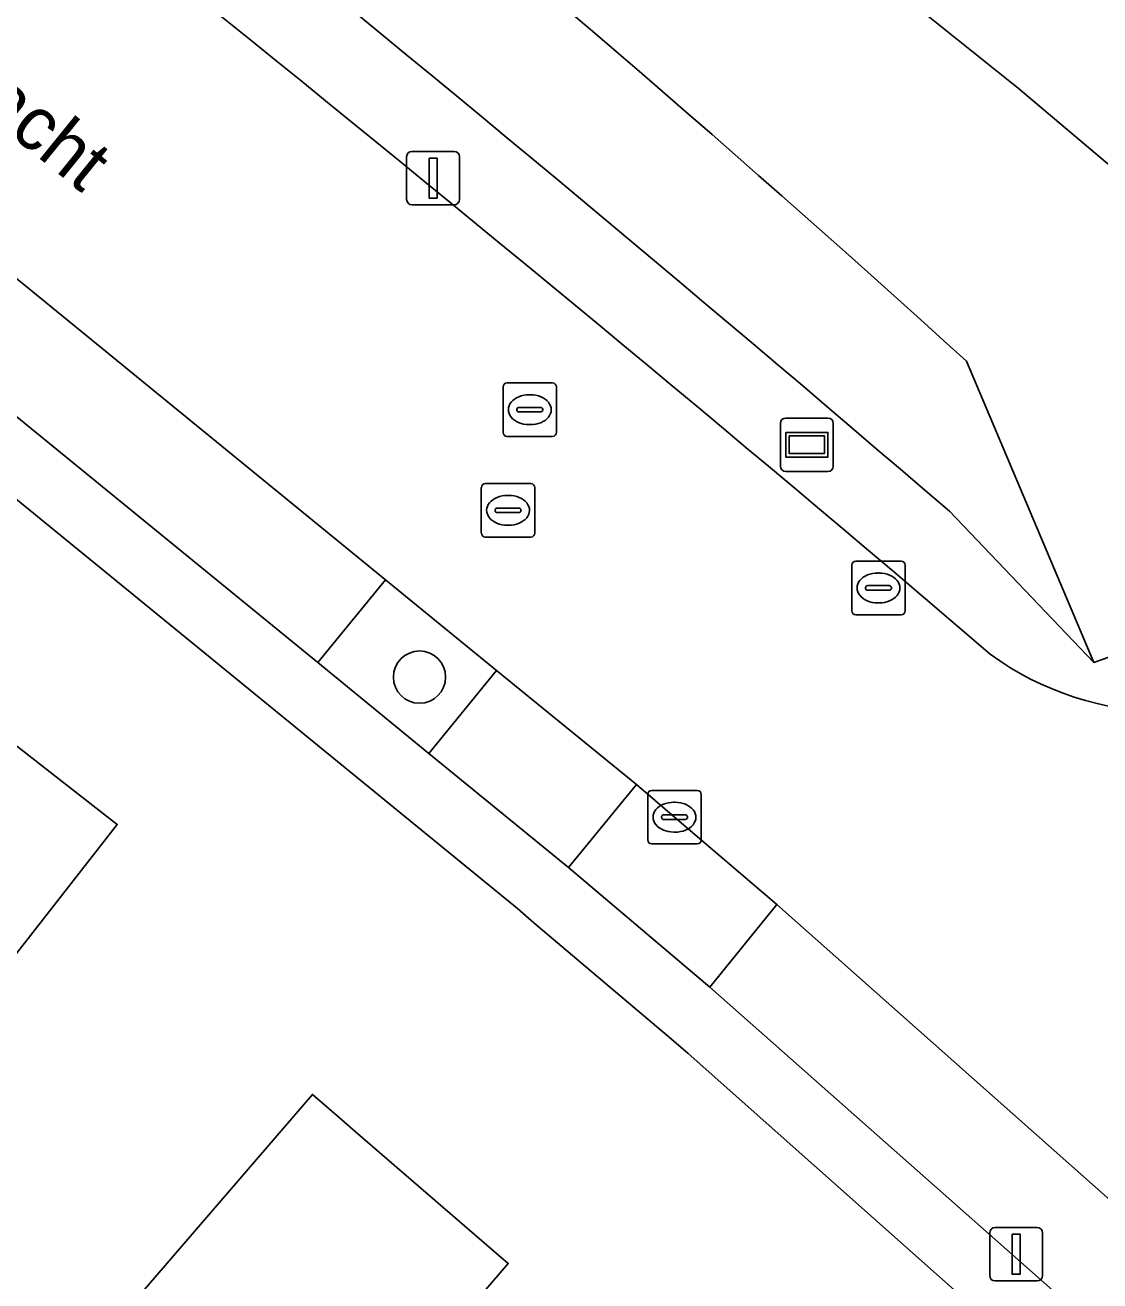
# Model space of a CAD drawing. Extents: x 160455 to 162082, y 388339 to 389736.
# Drawn here: x 160907.21 to 160927.33, y 389384.43 to 389407.94 of the extents above; entities that cross this region are included whole.
import ezdxf

# ---------------------------------------------------------------- set-up
doc = ezdxf.new("R2010")
doc.units = 0
for name, color, linetype in [('IMGEO_Boom', 7, 'Continuous'), ('IMGEO_Erf', 7, 'Continuous'), ('IMGEO_Groenvoorziening', 7, 'Continuous'), ('IMGEO_Kolk', 7, 'Continuous'), ('IMGEO_Lichtmast', 7, 'Continuous'), ('IMGEO_Oever', 7, 'Continuous'), ('IMGEO_Openbare_ruimte_label', 7, 'Continuous'), ('IMGEO_Pand', 7, 'Continuous'), ('IMGEO_Parkeervlak_open', 7, 'Continuous'), ('IMGEO_Rijbaan_lokaal_gesloten', 7, 'Continuous'), ('IMGEO_Rioolput', 7, 'Continuous'), ('IMGEO_Straatnaambord', 7, 'Continuous'), ('IMGEO_Voetpad_open', 7, 'Continuous'), ('IMGEO_Waterloop', 7, 'Continuous')]:
    doc.layers.add(name, color=color, linetype=linetype)

msp = doc.modelspace()

# ---------------------------------------------------------------- linework, layer by layer
at = {"layer": 'IMGEO_Boom'}
msp.add_circle((160914.59, 389395.736), 0.489, dxfattribs=at)
at = {"layer": 'IMGEO_Erf'}
for points in [[(160919.616, 389388.693), (160919.306, 389388.956), (160916.732, 389391.139), (160916.422, 389391.402), (160902.939, 389402.414), (160900.122, 389404.641)], [(160928.952, 389295.641), (160949.497, 389318.447), (160960.209, 389330.53), (160969.702, 389340.704), (160959.946, 389350.862), (160956.46, 389354.428), (160954.588, 389356.272), (160945.889, 389364.839), (160942.5, 389368.028), (160934.163, 389375.661), (160931.567, 389378.005), (160929.083, 389380.277), (160919.616, 389388.693)]]:
    msp.add_lwpolyline(points, dxfattribs=at)
for points in [[(160886.801, 389390.038), (160888.616, 389392.351), (160891.702, 389396.284), (160896.791, 389392.288), (160900.941, 389397.573), (160904.189, 389395.113), (160904.933, 389396.096), (160908.933, 389392.979), (160906.476, 389389.845), (160906.184, 389390.074), (160903.904, 389387.169), (160904.164, 389386.964), (160902.925, 389385.385), (160902.664, 389385.589), (160900.96, 389383.418), (160897.336, 389386.262), (160895.341, 389383.719), (160892.356, 389386.062), (160892.17, 389385.825)], [(160901.19, 389374.69), (160909.324, 389384.136), (160912.586, 389387.924), (160913.083, 389387.495), (160913.388, 389387.232), (160915.94, 389385.031), (160916.252, 389384.762), (160915.337, 389383.701), (160917.004, 389382.264), (160917.919, 389383.324), (160921.312, 389380.397), (160917.461, 389375.925), (160917.718, 389375.704), (160915.4, 389373.012), (160915.927, 389372.558), (160912.666, 389368.769), (160910.707, 389366.495)]]:
    msp.add_lwpolyline(points, close=True, dxfattribs=at)
at = {"layer": 'IMGEO_Groenvoorziening'}
for points in [[(160924.508, 389398.84), (160927.211, 389396.01), (160924.831, 389401.65)], [(160928.595, 389395.088), (160930.057, 389396.712), (160929.809, 389396.941), (160927.211, 389396.01), (160924.508, 389398.84)], [(160923.454, 389397.718), (160925.271, 389396.166)]]:
    msp.add_lwpolyline(points, dxfattribs=at)
msp.add_lwpolyline([(160916.034, 389395.861), (160913.953, 389397.56), (160912.686, 389396.007), (160914.767, 389394.309)], close=True, dxfattribs=at)
for centre, radius, start, end in [((160705.38, 389159.905), 326.495, 47.76755, 54.28031), ((160525.127, 388934.238), 612.667, 49.317028, 52.927026), ((160525.127, 388934.238), 612.667, 49.317028, 52.927026), ((160493.841, 388890.255), 664.896, 49.749043, 53.057672), ((160928.574, 389400.688), 5.6, 233.851, 270.2124)]:
    msp.add_arc(centre, radius, start, end, dxfattribs=at)
at = {"layer": 'IMGEO_Kolk'}
for p, q in [((160922.68, 389396.979), (160922.68, 389397.831)), ((160922.755, 389397.905), (160923.607, 389397.905)), ((160923.681, 389397.831), (160923.681, 389396.979)), ((160923.168, 389397.685), (160923.193, 389397.685)), ((160922.939, 389397.399), (160922.939, 389397.411)), ((160923.377, 389397.362), (160922.979, 389397.362)), ((160922.982, 389397.448), (160923.38, 389397.448)), ((160923.423, 389397.411), (160923.423, 389397.399)), ((160923.191, 389397.125), (160923.166, 389397.125)), ((160923.607, 389396.905), (160922.755, 389396.905)), ((160918.862, 389392.688), (160918.862, 389393.54)), ((160918.937, 389393.614), (160919.789, 389393.614)), ((160919.863, 389393.54), (160919.863, 389392.688)), ((160919.35, 389393.394), (160919.375, 389393.394)), ((160919.121, 389393.108), (160919.121, 389393.12)), ((160919.559, 389393.071), (160919.161, 389393.071)), ((160919.164, 389393.157), (160919.562, 389393.157)), ((160919.605, 389393.12), (160919.605, 389393.108)), ((160919.373, 389392.834), (160919.348, 389392.834)), ((160919.789, 389392.614), (160918.937, 389392.614))]:
    msp.add_line(p, q, dxfattribs=at)
for points in [[(160922.68, 389396.979), (160922.68, 389397.831)], [(160922.755, 389397.905), (160923.607, 389397.905)], [(160923.681, 389397.831), (160923.681, 389396.979)], [(160923.607, 389396.905), (160922.755, 389396.905)], [(160918.862, 389392.688), (160918.862, 389393.54)], [(160918.937, 389393.614), (160919.789, 389393.614)], [(160919.863, 389393.54), (160919.863, 389392.688)], [(160919.789, 389392.614), (160918.937, 389392.614)]]:
    msp.add_lwpolyline(points, dxfattribs=at)
for centre, radius, start, end in [((160922.757, 389397.829), 0.0765, 91.552, 178.448), ((160922.757, 389397.829), 0.0765, 91.552, 178.448), ((160923.605, 389397.829), 0.0765, 1.552, 88.448), ((160923.605, 389397.829), 0.0765, 1.552, 88.448), ((160922.979, 389397.408), 0.0403, 85.8775, 175.7526), ((160922.976, 389397.398), 0.0366, 178.938, 274.7102), ((160923.38, 389397.405), 0.043, 264.8664, 352.4533), ((160923.384, 389397.41), 0.0386, 1.7309, 96.639), ((160922.757, 389396.981), 0.0765, 181.552, 268.448), ((160922.757, 389396.981), 0.0765, 181.552, 268.448), ((160923.605, 389396.981), 0.0765, 271.552, 358.448), ((160923.605, 389396.981), 0.0765, 271.552, 358.448), ((160918.939, 389393.538), 0.0765, 91.552, 178.448), ((160918.939, 389393.538), 0.0765, 91.552, 178.448), ((160919.787, 389393.538), 0.0765, 1.552, 88.448), ((160919.787, 389393.538), 0.0765, 1.552, 88.448), ((160919.161, 389393.117), 0.0403, 85.8775, 175.7526), ((160919.158, 389393.107), 0.0366, 178.938, 274.7102), ((160919.562, 389393.114), 0.043, 264.8664, 352.4533), ((160919.566, 389393.119), 0.0386, 1.7309, 96.639), ((160918.939, 389392.69), 0.0765, 181.552, 268.448), ((160918.939, 389392.69), 0.0765, 181.552, 268.448), ((160919.787, 389392.69), 0.0765, 271.552, 358.448), ((160919.787, 389392.69), 0.0765, 271.552, 358.448)]:
    msp.add_arc(centre, radius, start, end, dxfattribs=at)
for centre, major_axis, ratio, start_param, end_param in [((160923.167, 389397.405), (-0.387, 0.002), 0.722429, 4.712389, 7.853982), ((160923.192, 389397.405), (-0.39, 0.002), 0.717154, 1.570796, 4.712389), ((160919.349, 389393.114), (-0.387, 0.002), 0.722429, 4.712389, 7.853982), ((160919.374, 389393.114), (-0.39, 0.002), 0.717154, 1.570796, 4.712389)]:
    msp.add_ellipse(centre, major_axis=major_axis, ratio=ratio, start_param=start_param, end_param=end_param, dxfattribs=at)
at = {"layer": 'IMGEO_Lichtmast'}
for p, q in [((160914.449, 389405.577), (160915.239, 389405.577)), ((160915.239, 389405.577), (160914.449, 389405.577)), ((160914.349, 389404.677), (160914.349, 389405.477)), ((160914.349, 389405.477), (160914.349, 389404.677)), ((160915.339, 389405.477), (160915.339, 389404.677)), ((160915.339, 389404.677), (160915.339, 389405.477)), ((160915.239, 389404.577), (160914.449, 389404.577)), ((160914.449, 389404.577), (160915.239, 389404.577)), ((160925.263, 389384.534), (160925.263, 389385.334)), ((160925.263, 389385.334), (160925.263, 389384.534)), ((160925.363, 389385.434), (160926.153, 389385.434)), ((160926.153, 389385.434), (160925.363, 389385.434)), ((160926.253, 389385.334), (160926.253, 389384.534)), ((160926.253, 389384.534), (160926.253, 389385.334)), ((160926.153, 389384.434), (160925.363, 389384.434)), ((160925.363, 389384.434), (160926.153, 389384.434))]:
    msp.add_line(p, q, dxfattribs=at)
for points in [[(160914.769, 389405.452), (160914.919, 389405.452), (160914.919, 389404.702), (160914.769, 389404.702), (160914.769, 389405.452)], [(160925.683, 389385.309), (160925.833, 389385.309), (160925.833, 389384.559), (160925.683, 389384.559), (160925.683, 389385.309)]]:
    msp.add_lwpolyline(points, dxfattribs=at)
for centre, start, end in [((160914.449, 389405.477), 90, 180), ((160914.449, 389405.477), 90, 180), ((160915.239, 389405.477), 0, 90), ((160915.239, 389405.477), 360, 90), ((160914.449, 389404.677), 180, 270), ((160914.449, 389404.677), 180, 270), ((160915.239, 389404.677), 270, 0), ((160915.239, 389404.677), 270, 0), ((160925.363, 389385.334), 90, 180), ((160925.363, 389385.334), 90, 180), ((160926.153, 389385.334), 0, 90), ((160926.153, 389385.334), 360, 90), ((160925.363, 389384.534), 180, 270), ((160925.363, 389384.534), 180, 270), ((160926.153, 389384.534), 270, 0), ((160926.153, 389384.534), 270, 0)]:
    msp.add_arc(centre, 0.1, start, end, dxfattribs=at)
at = {"layer": 'IMGEO_Oever'}
msp.add_lwpolyline([(160924.831, 389401.65), (160927.211, 389396.01), (160929.809, 389396.941), (160930.225, 389397.414), (160930.354, 389397.306), (160932.609, 389399.858), (160932.534, 389399.939), (160933.197, 389400.514), (160925.796, 389406.76), (160915.502, 389415), (160890.686, 389433.888)], dxfattribs=at)
msp.add_arc((160705.38, 389159.905), 326.495, 47.76755, 54.28031, dxfattribs=at)
at = {"layer": 'IMGEO_Pand'}
for points in [[(160902.925, 389385.385), (160904.164, 389386.964), (160903.904, 389387.169), (160906.184, 389390.074), (160906.476, 389389.845), (160908.933, 389392.979), (160904.933, 389396.096), (160904.189, 389395.113), (160900.941, 389397.573), (160896.791, 389392.288), (160891.702, 389396.284), (160888.616, 389392.351), (160886.801, 389390.038), (160892.17, 389385.825), (160892.356, 389386.062), (160895.341, 389383.719), (160897.336, 389386.262), (160900.96, 389383.418), (160902.664, 389385.589)], [(160909.324, 389384.136), (160901.19, 389374.69), (160910.707, 389366.495), (160912.666, 389368.769), (160915.927, 389372.558), (160915.4, 389373.012), (160917.718, 389375.704), (160917.461, 389375.925), (160921.312, 389380.397), (160917.919, 389383.324), (160917.004, 389382.264), (160915.337, 389383.701), (160916.252, 389384.762), (160915.94, 389385.031), (160913.388, 389387.232), (160913.083, 389387.495), (160912.586, 389387.924)]]:
    msp.add_lwpolyline(points, close=True, dxfattribs=at)
at = {"layer": 'IMGEO_Parkeervlak_open'}
for points in [[(160905.102, 389404.783), (160904.952, 389404.907), (160903.692, 389403.348), (160912.686, 389396.007), (160913.953, 389397.56)], [(160929.889, 389381.207), (160931.221, 389382.666), (160921.28, 389391.481), (160920.022, 389389.932)]]:
    msp.add_lwpolyline(points, close=True, dxfattribs=at)
at = {"layer": 'IMGEO_Rijbaan_lokaal_gesloten'}
for points in [[(160902.226, 389407.076), (160904.952, 389404.907), (160905.102, 389404.783), (160913.953, 389397.56), (160916.034, 389395.861), (160918.649, 389393.727), (160919.362, 389393.113), (160921.28, 389391.481), (160931.221, 389382.666), (160933.79, 389380.315), (160936.28, 389378.058), (160942.887, 389371.995), (160945.072, 389369.99), (160945.716, 389369.399), (160946.989, 389368.231), (160948.255, 389367.024)], [(160925.271, 389396.166), (160923.454, 389397.718)]]:
    msp.add_lwpolyline(points, dxfattribs=at)
for centre, radius, start, end in [((160493.841, 388890.255), 664.896, 49.749043, 53.057672), ((160928.574, 389400.688), 5.6, 233.851, 270.2124)]:
    msp.add_arc(centre, radius, start, end, dxfattribs=at)
at = {"layer": 'IMGEO_Rioolput'}
for p, q in [((160916.153, 389400.316), (160916.153, 389401.168)), ((160916.228, 389401.242), (160917.08, 389401.242)), ((160916.641, 389401.022), (160916.666, 389401.022)), ((160917.154, 389401.168), (160917.154, 389400.316)), ((160916.455, 389400.785), (160916.853, 389400.785)), ((160916.412, 389400.736), (160916.412, 389400.748)), ((160916.85, 389400.699), (160916.452, 389400.699)), ((160916.896, 389400.748), (160916.896, 389400.736)), ((160916.664, 389400.462), (160916.639, 389400.462)), ((160917.08, 389400.242), (160916.228, 389400.242)), ((160915.747, 389398.432), (160915.747, 389399.284)), ((160915.822, 389399.358), (160916.674, 389399.358)), ((160916.235, 389399.138), (160916.26, 389399.138)), ((160916.748, 389399.284), (160916.748, 389398.432)), ((160916.049, 389398.901), (160916.447, 389398.901)), ((160916.006, 389398.852), (160916.006, 389398.864)), ((160916.444, 389398.815), (160916.046, 389398.815)), ((160916.49, 389398.864), (160916.49, 389398.852)), ((160916.258, 389398.578), (160916.233, 389398.578)), ((160916.674, 389398.358), (160915.822, 389398.358))]:
    msp.add_line(p, q, dxfattribs=at)
for points in [[(160916.153, 389400.316), (160916.153, 389401.168)], [(160916.228, 389401.242), (160917.08, 389401.242)], [(160917.154, 389401.168), (160917.154, 389400.316)], [(160917.08, 389400.242), (160916.228, 389400.242)], [(160915.747, 389398.432), (160915.747, 389399.284)], [(160915.822, 389399.358), (160916.674, 389399.358)], [(160916.748, 389399.284), (160916.748, 389398.432)], [(160916.674, 389398.358), (160915.822, 389398.358)]]:
    msp.add_lwpolyline(points, dxfattribs=at)
for centre, radius, start, end in [((160916.23, 389401.166), 0.0765, 91.552, 178.448), ((160916.23, 389401.166), 0.0765, 91.552, 178.448), ((160917.078, 389401.166), 0.0765, 1.552, 88.448), ((160917.078, 389401.166), 0.0765, 1.552, 88.448), ((160916.452, 389400.745), 0.0403, 85.8775, 175.7526), ((160916.857, 389400.747), 0.0386, 1.7309, 96.639), ((160916.449, 389400.735), 0.0366, 178.938, 274.7102), ((160916.853, 389400.742), 0.043, 264.8664, 352.4533), ((160916.23, 389400.318), 0.0765, 181.552, 268.448), ((160916.23, 389400.318), 0.0765, 181.552, 268.448), ((160917.078, 389400.318), 0.0765, 271.552, 358.448), ((160917.078, 389400.318), 0.0765, 271.552, 358.448), ((160915.824, 389399.282), 0.0765, 91.552, 178.448), ((160915.824, 389399.282), 0.0765, 91.552, 178.448), ((160916.672, 389399.282), 0.0765, 1.552, 88.448), ((160916.672, 389399.282), 0.0765, 1.552, 88.448), ((160916.046, 389398.861), 0.0403, 85.8775, 175.7526), ((160916.451, 389398.863), 0.0386, 1.7309, 96.639), ((160916.043, 389398.851), 0.0366, 178.938, 274.7102), ((160916.447, 389398.858), 0.043, 264.8664, 352.4533), ((160915.824, 389398.434), 0.0765, 181.552, 268.448), ((160915.824, 389398.434), 0.0765, 181.552, 268.448), ((160916.672, 389398.434), 0.0765, 271.552, 358.448), ((160916.672, 389398.434), 0.0765, 271.552, 358.448)]:
    msp.add_arc(centre, radius, start, end, dxfattribs=at)
for centre, major_axis, ratio, start_param, end_param in [((160916.64, 389400.742), (-0.387, 0.002), 0.722429, 4.712389, 7.853982), ((160916.665, 389400.742), (-0.39, 0.002), 0.717154, 1.570796, 4.712389), ((160916.234, 389398.858), (-0.387, 0.002), 0.722429, 4.712389, 7.853982), ((160916.259, 389398.858), (-0.39, 0.002), 0.717154, 1.570796, 4.712389)]:
    msp.add_ellipse(centre, major_axis=major_axis, ratio=ratio, start_param=start_param, end_param=end_param, dxfattribs=at)
at = {"layer": 'IMGEO_Straatnaambord'}
for p, q in [((160921.446, 389400.586), (160922.236, 389400.586)), ((160922.236, 389400.586), (160921.446, 389400.586)), ((160921.346, 389399.686), (160921.346, 389400.486)), ((160921.346, 389400.486), (160921.346, 389399.686)), ((160922.336, 389400.486), (160922.336, 389399.686)), ((160922.336, 389399.686), (160922.336, 389400.486)), ((160922.236, 389399.586), (160921.446, 389399.586)), ((160921.446, 389399.586), (160922.236, 389399.586))]:
    msp.add_line(p, q, dxfattribs=at)
for points in [[(160921.447, 389400.318), (160922.235, 389400.318), (160922.235, 389399.854), (160921.447, 389399.854), (160921.447, 389400.318)], [(160921.512, 389400.253), (160921.512, 389399.919), (160922.17, 389399.919), (160922.17, 389400.253), (160921.512, 389400.253)]]:
    msp.add_lwpolyline(points, dxfattribs=at)
for centre, start, end in [((160921.446, 389400.486), 90, 180), ((160921.446, 389400.486), 90, 180), ((160922.236, 389400.486), 0, 90), ((160922.236, 389400.486), 360, 90), ((160921.446, 389399.686), 180, 270), ((160921.446, 389399.686), 180, 270), ((160922.236, 389399.686), 270, 0), ((160922.236, 389399.686), 270, 0)]:
    msp.add_arc(centre, 0.1, start, end, dxfattribs=at)
at = {"layer": 'IMGEO_Voetpad_open'}
for points in [[(160946.886, 389365.564), (160944.366, 389367.937), (160943.729, 389368.52), (160941.539, 389370.521), (160934.989, 389376.508), (160932.433, 389378.851), (160929.889, 389381.207), (160920.022, 389389.932), (160917.382, 389392.174), (160914.767, 389394.309), (160912.686, 389396.007), (160903.692, 389403.348), (160900.982, 389405.503)], [(160900.122, 389404.641), (160902.939, 389402.414), (160916.422, 389391.402), (160916.732, 389391.139), (160919.306, 389388.956), (160919.616, 389388.693), (160929.083, 389380.277), (160931.567, 389378.005), (160934.163, 389375.661), (160942.5, 389368.028), (160945.889, 389364.839), (160954.588, 389356.272), (160956.46, 389354.428), (160959.946, 389350.862), (160969.702, 389340.704), (160970.524, 389339.819), (160973.065, 389337.082), (160973.773, 389338.152), (160969.49, 389342.684), (160960.784, 389351.721), (160958.37, 389354.2)]]:
    msp.add_lwpolyline(points, dxfattribs=at)
for points in [[(160916.034, 389395.861), (160914.767, 389394.309), (160917.382, 389392.174), (160918.649, 389393.727)], [(160920.022, 389389.932), (160921.28, 389391.481), (160919.362, 389393.113), (160918.649, 389393.727), (160917.382, 389392.174)]]:
    msp.add_lwpolyline(points, close=True, dxfattribs=at)
at = {"layer": 'IMGEO_Waterloop'}
msp.add_lwpolyline([(160890.686, 389433.888), (160915.502, 389415), (160925.796, 389406.76), (160933.197, 389400.514), (160933.439, 389400.296), (160934.213, 389399.597), (160938.188, 389404.076), (160937.408, 389404.762), (160937.168, 389404.973), (160931.223, 389410.364), (160925.08, 389415.668), (160916.435, 389422.356), (160916.791, 389422.828), (160916.267, 389423.396), (160909.887, 389428.231), (160903.653, 389432.731), (160894.992, 389438.446), (160867.845, 389458.122)], dxfattribs=at)

# ---------------------------------------------------------------- texts
at = {"layer": 'IMGEO_Openbare_ruimte_label'}
msp.add_text('Count Basiegracht', height=1, rotation=320.9645, dxfattribs=at).set_placement((160899.731, 389411.72))

doc.saveas('drawing.dxf')
